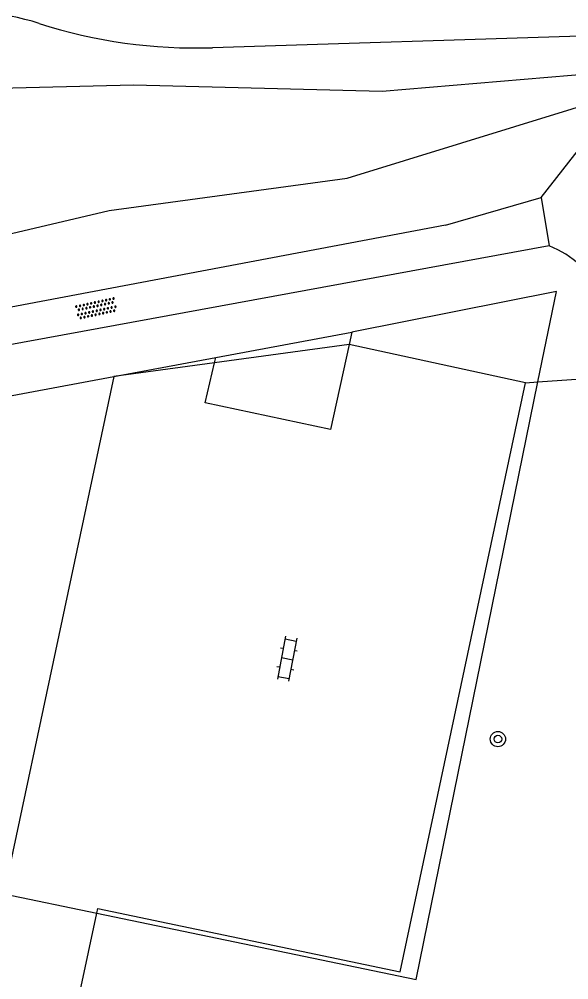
# Model space of a CAD drawing. Extents: x 131000 to 133013, y 393000 to 396501.
# Drawn here: x 131688.6 to 131717.5, y 393635.9 to 393686.3 of the extents above; entities that cross this region are included whole.
import ezdxf

# ---------------------------------------------------------------- set-up
doc = ezdxf.new("R2010")
doc.units = 0
for name, color, linetype in [('gg-afsc-hekwerk', 7, 'Continuous'), ('gg-bbg-hoofdgebouw', 7, 'Continuous'), ('gg-knt-BGT kruinlijn', 7, 'Continuous'), ('gg-knt-onverhard', 7, 'Continuous'), ('gg-knt-verharding', 7, 'Continuous'), ('gg-kntw-bovenkant insteek waterloop', 7, 'Continuous'), ('gt-grn-groengrens', 7, 'Continuous'), ('gt-grn-weggrens', 7, 'Continuous'), ('gt-symb-boom', 7, 'Continuous'), ('gt-symb-klinker verharding', 7, 'Continuous'), ('gt-symb-overige verharding', 7, 'Continuous')]:
    doc.layers.add(name, color=color, linetype=linetype)

# ---------------------------------------------------------------- blocks, each defined once
blk = doc.blocks.new('gt0-KL1')
at = {"layer": 'gt-symb-klinker verharding'}
for p, q in [((-1.15, 0.3), (1.15, 0.3)), ((-1, -0.3), (-1, 0.3)), ((-0.5, 0.3), (-0.5, 0.45)), ((0, -0.3), (0, 0.3)), ((0.5, 0.3), (0.5, 0.45)), ((1, -0.3), (1, 0.3)), ((-1.15, -0.3), (1.15, -0.3)), ((-0.5, -0.45), (-0.5, -0.3)), ((0.5, -0.45), (0.5, -0.3))]:
    blk.add_line(p, q, dxfattribs=at)
blk = doc.blocks.new('gt0-BOOM')
at = {"layer": 'gt-symb-boom'}
for radius in [0.4, 0.2]:
    blk.add_circle((0, 0), radius, dxfattribs=at)
blk = doc.blocks.new('gt0-OVH')
at = {"layer": 'gt-symb-overige verharding'}
for points in [[(-0.972, 0.298), (-0.967, 0.308), (-0.965, 0.319), (-0.966, 0.33), (-0.971, 0.34), (-0.978, 0.348), (-0.988, 0.353), (-0.999, 0.355), (-1.01, 0.354), (-1.02, 0.349), (-1.028, 0.342), (-1.033, 0.332), (-1.035, 0.321), (-1.034, 0.31), (-1.029, 0.3), (-1.022, 0.292), (-1.012, 0.287), (-1.001, 0.285), (-0.99, 0.286), (-0.98, 0.291)], [(-0.872, 0.106), (-0.867, 0.116), (-0.865, 0.126), (-0.866, 0.137), (-0.871, 0.147), (-0.878, 0.156), (-0.888, 0.161), (-0.899, 0.163), (-0.91, 0.162), (-0.92, 0.157), (-0.928, 0.15), (-0.933, 0.14), (-0.935, 0.129), (-0.934, 0.118), (-0.929, 0.108), (-0.922, 0.1), (-0.912, 0.095), (-0.901, 0.092), (-0.89, 0.094), (-0.88, 0.098)], [(-0.772, 0.298), (-0.767, 0.308), (-0.765, 0.319), (-0.766, 0.33), (-0.771, 0.34), (-0.778, 0.348), (-0.788, 0.353), (-0.799, 0.355), (-0.81, 0.354), (-0.82, 0.349), (-0.828, 0.342), (-0.833, 0.332), (-0.835, 0.321), (-0.834, 0.31), (-0.829, 0.3), (-0.822, 0.292), (-0.812, 0.287), (-0.801, 0.285), (-0.79, 0.286), (-0.78, 0.291)], [(-0.672, 0.106), (-0.667, 0.116), (-0.665, 0.126), (-0.666, 0.137), (-0.671, 0.147), (-0.678, 0.156), (-0.688, 0.161), (-0.699, 0.163), (-0.71, 0.162), (-0.72, 0.157), (-0.728, 0.15), (-0.733, 0.14), (-0.735, 0.129), (-0.734, 0.118), (-0.729, 0.108), (-0.722, 0.1), (-0.712, 0.095), (-0.701, 0.092), (-0.69, 0.094), (-0.68, 0.098)], [(-0.572, 0.298), (-0.567, 0.308), (-0.565, 0.319), (-0.566, 0.33), (-0.571, 0.34), (-0.578, 0.348), (-0.588, 0.353), (-0.599, 0.355), (-0.61, 0.354), (-0.62, 0.349), (-0.628, 0.342), (-0.633, 0.332), (-0.635, 0.321), (-0.634, 0.31), (-0.629, 0.3), (-0.622, 0.292), (-0.612, 0.287), (-0.601, 0.285), (-0.59, 0.286), (-0.58, 0.291)], [(-0.472, 0.106), (-0.467, 0.116), (-0.465, 0.126), (-0.466, 0.137), (-0.471, 0.147), (-0.478, 0.156), (-0.488, 0.161), (-0.499, 0.163), (-0.51, 0.162), (-0.52, 0.157), (-0.528, 0.15), (-0.533, 0.14), (-0.535, 0.129), (-0.534, 0.118), (-0.529, 0.108), (-0.522, 0.1), (-0.512, 0.095), (-0.501, 0.092), (-0.49, 0.094), (-0.48, 0.098)], [(-0.372, 0.298), (-0.367, 0.308), (-0.365, 0.319), (-0.366, 0.33), (-0.371, 0.34), (-0.378, 0.348), (-0.388, 0.353), (-0.399, 0.355), (-0.41, 0.354), (-0.42, 0.349), (-0.428, 0.342), (-0.433, 0.332), (-0.435, 0.321), (-0.434, 0.31), (-0.429, 0.3), (-0.422, 0.292), (-0.412, 0.287), (-0.401, 0.285), (-0.39, 0.286), (-0.38, 0.291)], [(-0.272, 0.106), (-0.267, 0.116), (-0.265, 0.126), (-0.266, 0.137), (-0.271, 0.147), (-0.278, 0.156), (-0.288, 0.161), (-0.299, 0.163), (-0.31, 0.162), (-0.32, 0.157), (-0.328, 0.15), (-0.333, 0.14), (-0.335, 0.129), (-0.334, 0.118), (-0.329, 0.108), (-0.322, 0.1), (-0.312, 0.095), (-0.301, 0.092), (-0.29, 0.094), (-0.28, 0.098)], [(-0.172, 0.298), (-0.167, 0.308), (-0.165, 0.319), (-0.166, 0.33), (-0.171, 0.34), (-0.178, 0.348), (-0.188, 0.353), (-0.199, 0.355), (-0.21, 0.354), (-0.22, 0.349), (-0.228, 0.342), (-0.233, 0.332), (-0.235, 0.321), (-0.234, 0.31), (-0.229, 0.3), (-0.222, 0.292), (-0.212, 0.287), (-0.201, 0.285), (-0.19, 0.286), (-0.18, 0.291)], [(-0.072, 0.106), (-0.067, 0.116), (-0.065, 0.126), (-0.066, 0.137), (-0.071, 0.147), (-0.078, 0.156), (-0.088, 0.161), (-0.099, 0.163), (-0.11, 0.162), (-0.12, 0.157), (-0.128, 0.15), (-0.133, 0.14), (-0.135, 0.129), (-0.134, 0.118), (-0.129, 0.108), (-0.122, 0.1), (-0.112, 0.095), (-0.101, 0.092), (-0.09, 0.094), (-0.08, 0.098)], [(0.028, 0.298), (0.033, 0.308), (0.035, 0.319), (0.034, 0.33), (0.029, 0.34), (0.022, 0.348), (0.012, 0.353), (0.001, 0.355), (-0.01, 0.354), (-0.02, 0.349), (-0.028, 0.342), (-0.033, 0.332), (-0.035, 0.321), (-0.034, 0.31), (-0.029, 0.3), (-0.022, 0.292), (-0.012, 0.287), (-0.001, 0.285), (0.01, 0.286), (0.02, 0.291)], [(0.128, 0.106), (0.133, 0.116), (0.135, 0.126), (0.134, 0.137), (0.129, 0.147), (0.122, 0.156), (0.112, 0.161), (0.101, 0.163), (0.09, 0.162), (0.08, 0.157), (0.072, 0.15), (0.067, 0.14), (0.065, 0.129), (0.066, 0.118), (0.071, 0.108), (0.078, 0.1), (0.088, 0.095), (0.099, 0.092), (0.11, 0.094), (0.12, 0.098)], [(0.228, 0.298), (0.233, 0.308), (0.235, 0.319), (0.234, 0.33), (0.229, 0.34), (0.222, 0.348), (0.212, 0.353), (0.201, 0.355), (0.19, 0.354), (0.18, 0.349), (0.172, 0.342), (0.167, 0.332), (0.165, 0.321), (0.166, 0.31), (0.171, 0.3), (0.178, 0.292), (0.188, 0.287), (0.199, 0.285), (0.21, 0.286), (0.22, 0.291)], [(0.328, 0.106), (0.333, 0.116), (0.335, 0.126), (0.334, 0.137), (0.329, 0.147), (0.322, 0.156), (0.312, 0.161), (0.301, 0.163), (0.29, 0.162), (0.28, 0.157), (0.272, 0.15), (0.267, 0.14), (0.265, 0.129), (0.266, 0.118), (0.271, 0.108), (0.278, 0.1), (0.288, 0.095), (0.299, 0.092), (0.31, 0.094), (0.32, 0.098)], [(0.428, 0.298), (0.433, 0.308), (0.435, 0.319), (0.434, 0.33), (0.429, 0.34), (0.422, 0.348), (0.412, 0.353), (0.401, 0.355), (0.39, 0.354), (0.38, 0.349), (0.372, 0.342), (0.367, 0.332), (0.365, 0.321), (0.366, 0.31), (0.371, 0.3), (0.378, 0.292), (0.388, 0.287), (0.399, 0.285), (0.41, 0.286), (0.42, 0.291)], [(0.528, 0.106), (0.533, 0.116), (0.535, 0.126), (0.534, 0.137), (0.529, 0.147), (0.522, 0.156), (0.512, 0.161), (0.501, 0.163), (0.49, 0.162), (0.48, 0.157), (0.472, 0.15), (0.467, 0.14), (0.465, 0.129), (0.466, 0.118), (0.471, 0.108), (0.478, 0.1), (0.488, 0.095), (0.499, 0.092), (0.51, 0.094), (0.52, 0.098)], [(0.628, 0.298), (0.633, 0.308), (0.635, 0.319), (0.634, 0.33), (0.629, 0.34), (0.622, 0.348), (0.612, 0.353), (0.601, 0.355), (0.59, 0.354), (0.58, 0.349), (0.572, 0.342), (0.567, 0.332), (0.565, 0.321), (0.566, 0.31), (0.571, 0.3), (0.578, 0.292), (0.588, 0.287), (0.599, 0.285), (0.61, 0.286), (0.62, 0.291)], [(0.728, 0.106), (0.733, 0.116), (0.735, 0.126), (0.734, 0.137), (0.729, 0.147), (0.722, 0.156), (0.712, 0.161), (0.701, 0.163), (0.69, 0.162), (0.68, 0.157), (0.672, 0.15), (0.667, 0.14), (0.665, 0.129), (0.666, 0.118), (0.671, 0.108), (0.678, 0.1), (0.688, 0.095), (0.699, 0.092), (0.71, 0.094), (0.72, 0.098)], [(0.828, 0.298), (0.833, 0.308), (0.835, 0.319), (0.834, 0.33), (0.829, 0.34), (0.822, 0.348), (0.812, 0.353), (0.801, 0.355), (0.79, 0.354), (0.78, 0.349), (0.772, 0.342), (0.767, 0.332), (0.765, 0.321), (0.766, 0.31), (0.771, 0.3), (0.778, 0.292), (0.788, 0.287), (0.799, 0.285), (0.81, 0.286), (0.82, 0.291)], [(0.928, 0.106), (0.933, 0.116), (0.935, 0.126), (0.934, 0.137), (0.929, 0.147), (0.922, 0.156), (0.912, 0.161), (0.901, 0.163), (0.89, 0.162), (0.88, 0.157), (0.872, 0.15), (0.867, 0.14), (0.865, 0.129), (0.866, 0.118), (0.871, 0.108), (0.878, 0.1), (0.888, 0.095), (0.899, 0.092), (0.91, 0.094), (0.92, 0.098)], [(1.028, 0.298), (1.033, 0.308), (1.035, 0.319), (1.034, 0.33), (1.029, 0.34), (1.022, 0.348), (1.012, 0.353), (1.001, 0.355), (0.99, 0.354), (0.98, 0.349), (0.972, 0.342), (0.967, 0.332), (0.965, 0.321), (0.966, 0.31), (0.971, 0.3), (0.978, 0.292), (0.988, 0.287), (0.999, 0.285), (1.01, 0.286), (1.02, 0.291)], [(-0.972, -0.142), (-0.967, -0.132), (-0.965, -0.121), (-0.966, -0.11), (-0.971, -0.1), (-0.978, -0.092), (-0.988, -0.087), (-0.999, -0.085), (-1.01, -0.086), (-1.02, -0.091), (-1.028, -0.098), (-1.033, -0.108), (-1.035, -0.119), (-1.034, -0.13), (-1.029, -0.14), (-1.022, -0.148), (-1.012, -0.153), (-1.001, -0.155), (-0.99, -0.154), (-0.98, -0.149)], [(-0.872, -0.334), (-0.867, -0.324), (-0.865, -0.314), (-0.866, -0.303), (-0.871, -0.293), (-0.878, -0.284), (-0.888, -0.279), (-0.899, -0.277), (-0.91, -0.278), (-0.92, -0.283), (-0.928, -0.29), (-0.933, -0.3), (-0.935, -0.311), (-0.934, -0.322), (-0.929, -0.332), (-0.922, -0.34), (-0.912, -0.345), (-0.901, -0.348), (-0.89, -0.346), (-0.88, -0.342)], [(-0.772, -0.142), (-0.767, -0.132), (-0.765, -0.121), (-0.766, -0.11), (-0.771, -0.1), (-0.778, -0.092), (-0.788, -0.087), (-0.799, -0.085), (-0.81, -0.086), (-0.82, -0.091), (-0.828, -0.098), (-0.833, -0.108), (-0.835, -0.119), (-0.834, -0.13), (-0.829, -0.14), (-0.822, -0.148), (-0.812, -0.153), (-0.801, -0.155), (-0.79, -0.154), (-0.78, -0.149)], [(-0.672, -0.334), (-0.667, -0.324), (-0.665, -0.314), (-0.666, -0.303), (-0.671, -0.293), (-0.678, -0.284), (-0.688, -0.279), (-0.699, -0.277), (-0.71, -0.278), (-0.72, -0.283), (-0.728, -0.29), (-0.733, -0.3), (-0.735, -0.311), (-0.734, -0.322), (-0.729, -0.332), (-0.722, -0.34), (-0.712, -0.345), (-0.701, -0.348), (-0.69, -0.346), (-0.68, -0.342)], [(-0.572, -0.142), (-0.567, -0.132), (-0.565, -0.121), (-0.566, -0.11), (-0.571, -0.1), (-0.578, -0.092), (-0.588, -0.087), (-0.599, -0.085), (-0.61, -0.086), (-0.62, -0.091), (-0.628, -0.098), (-0.633, -0.108), (-0.635, -0.119), (-0.634, -0.13), (-0.629, -0.14), (-0.622, -0.148), (-0.612, -0.153), (-0.601, -0.155), (-0.59, -0.154), (-0.58, -0.149)], [(-0.472, -0.334), (-0.467, -0.324), (-0.465, -0.314), (-0.466, -0.303), (-0.471, -0.293), (-0.478, -0.284), (-0.488, -0.279), (-0.499, -0.277), (-0.51, -0.278), (-0.52, -0.283), (-0.528, -0.29), (-0.533, -0.3), (-0.535, -0.311), (-0.534, -0.322), (-0.529, -0.332), (-0.522, -0.34), (-0.512, -0.345), (-0.501, -0.348), (-0.49, -0.346), (-0.48, -0.342)], [(-0.372, -0.142), (-0.367, -0.132), (-0.365, -0.121), (-0.366, -0.11), (-0.371, -0.1), (-0.378, -0.092), (-0.388, -0.087), (-0.399, -0.085), (-0.41, -0.086), (-0.42, -0.091), (-0.428, -0.098), (-0.433, -0.108), (-0.435, -0.119), (-0.434, -0.13), (-0.429, -0.14), (-0.422, -0.148), (-0.412, -0.153), (-0.401, -0.155), (-0.39, -0.154), (-0.38, -0.149)], [(-0.272, -0.334), (-0.267, -0.324), (-0.265, -0.314), (-0.266, -0.303), (-0.271, -0.293), (-0.278, -0.284), (-0.288, -0.279), (-0.299, -0.277), (-0.31, -0.278), (-0.32, -0.283), (-0.328, -0.29), (-0.333, -0.3), (-0.335, -0.311), (-0.334, -0.322), (-0.329, -0.332), (-0.322, -0.34), (-0.312, -0.345), (-0.301, -0.348), (-0.29, -0.346), (-0.28, -0.342)], [(-0.172, -0.142), (-0.167, -0.132), (-0.165, -0.121), (-0.166, -0.11), (-0.171, -0.1), (-0.178, -0.092), (-0.188, -0.087), (-0.199, -0.085), (-0.21, -0.086), (-0.22, -0.091), (-0.228, -0.098), (-0.233, -0.108), (-0.235, -0.119), (-0.234, -0.13), (-0.229, -0.14), (-0.222, -0.148), (-0.212, -0.153), (-0.201, -0.155), (-0.19, -0.154), (-0.18, -0.149)], [(-0.072, -0.334), (-0.067, -0.324), (-0.065, -0.314), (-0.066, -0.303), (-0.071, -0.293), (-0.078, -0.284), (-0.088, -0.279), (-0.099, -0.277), (-0.11, -0.278), (-0.12, -0.283), (-0.128, -0.29), (-0.133, -0.3), (-0.135, -0.311), (-0.134, -0.322), (-0.129, -0.332), (-0.122, -0.34), (-0.112, -0.345), (-0.101, -0.348), (-0.09, -0.346), (-0.08, -0.342)], [(0.028, -0.142), (0.033, -0.132), (0.035, -0.121), (0.034, -0.11), (0.029, -0.1), (0.022, -0.092), (0.012, -0.087), (0.001, -0.085), (-0.01, -0.086), (-0.02, -0.091), (-0.028, -0.098), (-0.033, -0.108), (-0.035, -0.119), (-0.034, -0.13), (-0.029, -0.14), (-0.022, -0.148), (-0.012, -0.153), (-0.001, -0.155), (0.01, -0.154), (0.02, -0.149)], [(0.128, -0.334), (0.133, -0.324), (0.135, -0.314), (0.134, -0.303), (0.129, -0.293), (0.122, -0.284), (0.112, -0.279), (0.101, -0.277), (0.09, -0.278), (0.08, -0.283), (0.072, -0.29), (0.067, -0.3), (0.065, -0.311), (0.066, -0.322), (0.071, -0.332), (0.078, -0.34), (0.088, -0.345), (0.099, -0.348), (0.11, -0.346), (0.12, -0.342)], [(0.228, -0.142), (0.233, -0.132), (0.235, -0.121), (0.234, -0.11), (0.229, -0.1), (0.222, -0.092), (0.212, -0.087), (0.201, -0.085), (0.19, -0.086), (0.18, -0.091), (0.172, -0.098), (0.167, -0.108), (0.165, -0.119), (0.166, -0.13), (0.171, -0.14), (0.178, -0.148), (0.188, -0.153), (0.199, -0.155), (0.21, -0.154), (0.22, -0.149)], [(0.328, -0.334), (0.333, -0.324), (0.335, -0.314), (0.334, -0.303), (0.329, -0.293), (0.322, -0.284), (0.312, -0.279), (0.301, -0.277), (0.29, -0.278), (0.28, -0.283), (0.272, -0.29), (0.267, -0.3), (0.265, -0.311), (0.266, -0.322), (0.271, -0.332), (0.278, -0.34), (0.288, -0.345), (0.299, -0.348), (0.31, -0.346), (0.32, -0.342)], [(0.428, -0.142), (0.433, -0.132), (0.435, -0.121), (0.434, -0.11), (0.429, -0.1), (0.422, -0.092), (0.412, -0.087), (0.401, -0.085), (0.39, -0.086), (0.38, -0.091), (0.372, -0.098), (0.367, -0.108), (0.365, -0.119), (0.366, -0.13), (0.371, -0.14), (0.378, -0.148), (0.388, -0.153), (0.399, -0.155), (0.41, -0.154), (0.42, -0.149)], [(0.528, -0.334), (0.533, -0.324), (0.535, -0.314), (0.534, -0.303), (0.529, -0.293), (0.522, -0.284), (0.512, -0.279), (0.501, -0.277), (0.49, -0.278), (0.48, -0.283), (0.472, -0.29), (0.467, -0.3), (0.465, -0.311), (0.466, -0.322), (0.471, -0.332), (0.478, -0.34), (0.488, -0.345), (0.499, -0.348), (0.51, -0.346), (0.52, -0.342)], [(0.628, -0.142), (0.633, -0.132), (0.635, -0.121), (0.634, -0.11), (0.629, -0.1), (0.622, -0.092), (0.612, -0.087), (0.601, -0.085), (0.59, -0.086), (0.58, -0.091), (0.572, -0.098), (0.567, -0.108), (0.565, -0.119), (0.566, -0.13), (0.571, -0.14), (0.578, -0.148), (0.588, -0.153), (0.599, -0.155), (0.61, -0.154), (0.62, -0.149)], [(0.728, -0.334), (0.733, -0.324), (0.735, -0.314), (0.734, -0.303), (0.729, -0.293), (0.722, -0.284), (0.712, -0.279), (0.701, -0.277), (0.69, -0.278), (0.68, -0.283), (0.672, -0.29), (0.667, -0.3), (0.665, -0.311), (0.666, -0.322), (0.671, -0.332), (0.678, -0.34), (0.688, -0.345), (0.699, -0.348), (0.71, -0.346), (0.72, -0.342)], [(0.828, -0.142), (0.833, -0.132), (0.835, -0.121), (0.834, -0.11), (0.829, -0.1), (0.822, -0.092), (0.812, -0.087), (0.801, -0.085), (0.79, -0.086), (0.78, -0.091), (0.772, -0.098), (0.767, -0.108), (0.765, -0.119), (0.766, -0.13), (0.771, -0.14), (0.778, -0.148), (0.788, -0.153), (0.799, -0.155), (0.81, -0.154), (0.82, -0.149)], [(0.928, -0.334), (0.933, -0.324), (0.935, -0.314), (0.934, -0.303), (0.929, -0.293), (0.922, -0.284), (0.912, -0.279), (0.901, -0.277), (0.89, -0.278), (0.88, -0.283), (0.872, -0.29), (0.867, -0.3), (0.865, -0.311), (0.866, -0.322), (0.871, -0.332), (0.878, -0.34), (0.888, -0.345), (0.899, -0.348), (0.91, -0.346), (0.92, -0.342)], [(1.028, -0.142), (1.033, -0.132), (1.035, -0.121), (1.034, -0.11), (1.029, -0.1), (1.022, -0.092), (1.012, -0.087), (1.001, -0.085), (0.99, -0.086), (0.98, -0.091), (0.972, -0.098), (0.967, -0.108), (0.965, -0.119), (0.966, -0.13), (0.971, -0.14), (0.978, -0.148), (0.988, -0.153), (0.999, -0.155), (1.01, -0.154), (1.02, -0.149)]]:
    blk.add_lwpolyline(points, close=True, dxfattribs=at)

msp = doc.modelspace()

# ---------------------------------------------------------------- linework, layer by layer
at = {"layer": 'gg-afsc-hekwerk'}
for p, q in [((131698.954, 393668.571), (131706.094, 393669.896)), ((131706.094, 393669.896), (131705.953, 393669.251)), ((131693.604, 393667.579), (131698.954, 393668.571)), ((131698.891, 393668.299), (131698.954, 393668.571)), ((131687.837, 393640.428), (131692.727, 393639.41))]:
    msp.add_line(p, q, dxfattribs=at)
for points in [[(131715.855, 393667.293), (131716.823, 393672.043), (131706.094, 393669.896)], [(131705.953, 393669.251), (131704.978, 393664.793), (131698.407, 393666.194), (131698.891, 393668.299)], [(131692.727, 393639.41), (131709.463, 393635.928), (131715.855, 393667.293)]]:
    msp.add_lwpolyline(points, dxfattribs=at)
at = {"layer": 'gg-bbg-hoofdgebouw'}
for p, q in [((131679.016, 393664.862), (131693.604, 393667.579)), ((131693.604, 393667.579), (131687.837, 393640.428))]:
    msp.add_line(p, q, dxfattribs=at)
at = {"layer": 'gg-knt-BGT kruinlijn'}
msp.add_lwpolyline([(131641.803, 393665.476), (131673.667, 393671.647), (131693.365, 393676.297), (131705.856, 393677.996), (131720.657, 393682.56)], dxfattribs=at)
at = {"layer": 'gg-knt-onverhard'}
msp.add_line((131711.011, 393675.524), (131716.025, 393676.968), dxfattribs=at)
for points in [[(131716.025, 393676.968), (131719.435, 393681.324), (131719.815, 393679.394)], [(131711.011, 393675.524), (131686.643, 393670.924), (131657.19, 393665.559), (131626.422, 393659.99), (131597.72, 393654.402)], [(131716.45, 393674.44), (131690.067, 393669.582), (131661.686, 393664.394), (131632.084, 393658.951), (131603.859, 393653.419)]]:
    msp.add_lwpolyline(points, dxfattribs=at)
msp.add_arc((131713.876, 393668.464), 6.507, 359.4661, 66.701, dxfattribs=at)
at = {"layer": 'gg-knt-verharding'}
for p, q in [((131705.953, 393669.251), (131698.891, 393668.299)), ((131715.197, 393667.246), (131705.953, 393669.251)), ((131698.891, 393668.299), (131693.604, 393667.579)), ((131691.848, 393635.313), (131692.727, 393639.41))]:
    msp.add_line(p, q, dxfattribs=at)
msp.add_lwpolyline([(131692.727, 393639.41), (131692.777, 393639.642), (131708.624, 393636.323), (131715.197, 393667.246)], dxfattribs=at)
at = {"layer": 'gg-kntw-bovenkant insteek waterloop'}
msp.add_line((131722.753, 393685.588), (131698.781, 393684.835), dxfattribs=at)
for centre, radius, start, end in [((131685.426, 393672.759), 14.015, 72.2387, 122.9551), ((131697.928, 393711.807), 26.986, 252.2509, 271.8124)]:
    msp.add_arc(centre, radius, start, end, dxfattribs=at)
at = {"layer": 'gt-grn-groengrens'}
for p, q in [((131715.855, 393667.293), (131720.405, 393667.618)), ((131715.197, 393667.246), (131715.855, 393667.293))]:
    msp.add_line(p, q, dxfattribs=at)
msp.add_lwpolyline([(131747.126, 393628.699), (131746.141, 393634.128), (131741.674, 393634.128), (131736.868, 393636.874), (131734.808, 393640.65), (131732.405, 393647.859), (131732.405, 393657.128), (131735.838, 393675.323), (131731.032, 393682.189), (131723.823, 393683.905), (131707.688, 393682.532), (131694.643, 393682.875), (131681.255, 393682.532), (131676.792, 393678.756), (131669.926, 393673.606), (131657.567, 393671.203), (131650.907, 393671.203), (131651.375, 393673.7)], dxfattribs=at)
at = {"layer": 'gt-grn-weggrens'}
msp.add_line((131716.025, 393676.968), (131716.45, 393674.44), dxfattribs=at)

# ---------------------------------------------------------------- block references
at = {"layer": 'gt-symb-boom'}
msp.add_blockref('gt0-BOOM', (131713.752, 393648.545), dxfattribs=at)
at = {"layer": 'gt-symb-klinker verharding', "rotation": -100.78161673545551}
msp.add_blockref('gt0-KL1', (131702.697, 393652.763), dxfattribs=at)
at = {"layer": 'gt-symb-overige verharding', "rotation": 12.242859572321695}
msp.add_blockref('gt0-OVH', (131692.688, 393671.145), dxfattribs=at)

doc.saveas('drawing.dxf')
